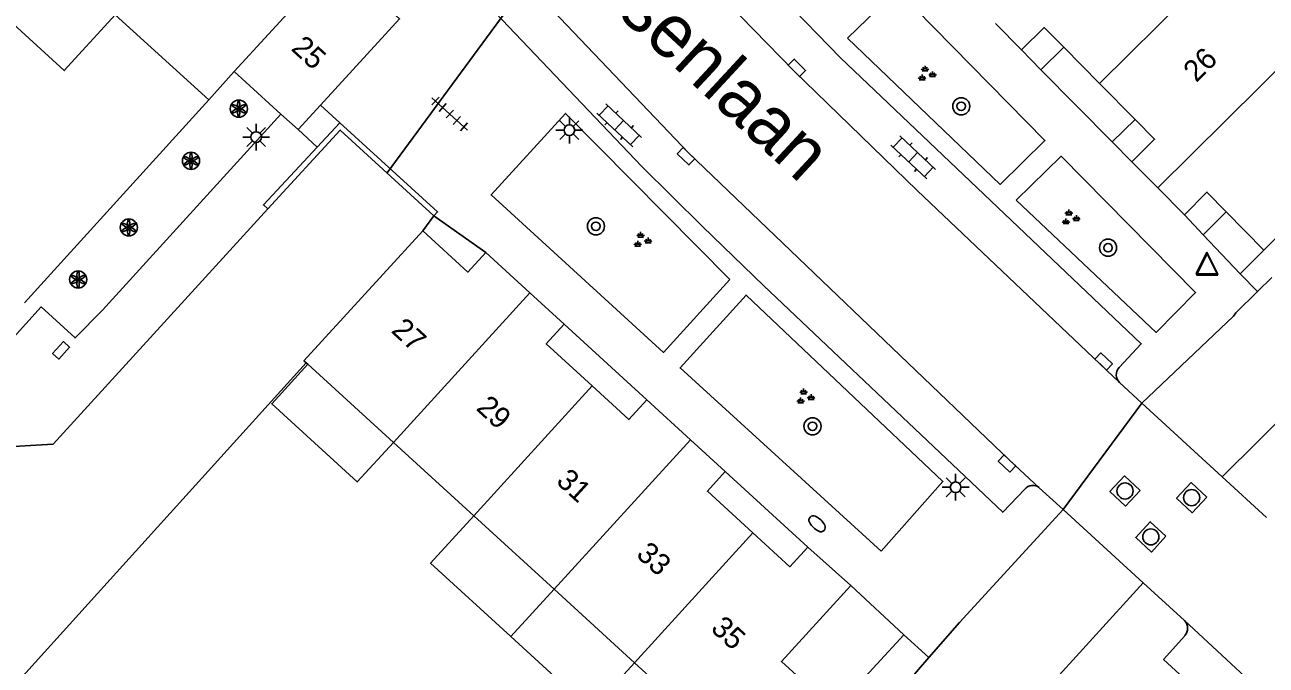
# Model space of a CAD drawing. Extents: x 128000 to 131008, y 398996 to 402500.
# Drawn here: x 129301.4 to 129359.4, y 399314.8 to 399344.7 of the extents above; entities that cross this region are included whole.
import ezdxf

# ---------------------------------------------------------------- set-up
doc = ezdxf.new("R2010")
doc.units = 0
for name, color, linetype in [('gg-afsc-erfafscheiding', 7, 'Continuous'), ('gg-anno-huisnummerreeks BGT', 7, 'Continuous'), ('gg-anno-openbare ruimte label', 7, 'Continuous'), ('gg-bbg-gedigitaliseerde bebouwing', 7, 'Continuous'), ('gg-bbg-hoofdgebouw', 7, 'Continuous'), ('gg-bbg-luifel en loopbrug', 7, 'Continuous'), ('gg-bbg-tussenscheiding', 7, 'Continuous'), ('gg-knt-trap', 7, 'Continuous'), ('gg-knt-verharding', 7, 'Continuous'), ('gg-knt-verharding nz', 7, 'Continuous'), ('gg-kntw-beschoeiing', 7, 'Continuous'), ('gg-kntw-kademuur', 7, 'Continuous'), ('gg-kwrk-duiker nz buis', 7, 'Continuous'), ('gt-grn-weggrens', 7, 'Continuous'), ('gt-symb-boom', 7, 'Continuous'), ('gt-symb-brandkraan', 7, 'Continuous'), ('gt-symb-groenvak', 7, 'Continuous'), ('gt-symb-klinker verharding', 7, 'Continuous'), ('gt-symb-kolk', 7, 'Continuous'), ('gt-symb-lichtmast', 7, 'Continuous'), ('gt-symb-rioolschacht', 7, 'Continuous'), ('gt-symb-solitaire heester', 7, 'Continuous'), ('gt-symb-tegel verharding', 7, 'Continuous'), ('gt-symb-waterafsluiter', 7, 'Continuous')]:
    doc.layers.add(name, color=color, linetype=linetype)

# ---------------------------------------------------------------- blocks, each defined once
blk = doc.blocks.new('gt0-SH')
at = {"layer": 'gt-symb-solitaire heester'}
blk.add_circle((0, 0), 0.4, dxfattribs=at)
for centre, start, end in [((-0.346, 0.2), 270, 30), ((-0.346, -0.2), 330, 90), ((0, 0.4), 210, 330), ((0.346, 0.2), 150, 270), ((0.346, -0.2), 90, 210), ((0, -0.4), 30, 150)]:
    blk.add_arc(centre, 0.4, start, end, dxfattribs=at)
blk = doc.blocks.new('gt0-LMAST')
at = {"layer": 'gt-symb-lichtmast'}
for p, q in [((-0.005, 0.246), (-0.005, 0.621)), ((-0.182, 0.173), (-0.447, 0.438)), ((0.172, 0.173), (0.437, 0.438)), ((-0.255, -0.004), (-0.63, -0.004)), ((-0.182, -0.181), (-0.447, -0.446)), ((-0.005, -0.254), (-0.005, -0.629)), ((0.437, -0.446), (0.172, -0.181)), ((0.245, -0.004), (0.62, -0.004))]:
    blk.add_line(p, q, dxfattribs=at)
blk.add_circle((-0.005, -0.004), 0.25, dxfattribs=at)
blk = doc.blocks.new('gt0-KOLK')
at = {"layer": 'gt-symb-kolk'}
blk.add_lwpolyline([(0, 0), (0.375, 0), (0.375, 0.4), (-0.375, 0.4), (-0.375, 0), (0, 0)], dxfattribs=at)
blk = doc.blocks.new('gt0-RS')
at = {"layer": 'gt-symb-rioolschacht'}
blk.add_lwpolyline([(-0.5, -0.5), (0.5, -0.5), (0.5, 0.5), (-0.5, 0.5)], close=True, dxfattribs=at)
blk.add_circle((0, 0), 0.375, dxfattribs=at)
blk = doc.blocks.new('gt0-WAFSL')
at = {"layer": 'gt-symb-waterafsluiter'}
for p, q in [((-0.5, -0.333), (0, 0.667)), ((0, 0.667), (0.5, -0.333)), ((0.5, -0.333), (-0.5, -0.333))]:
    blk.add_line(p, q, dxfattribs=at)
blk = doc.blocks.new('gt0-BOOM')
at = {"layer": 'gt-symb-boom'}
for radius in [0.4, 0.2]:
    blk.add_circle((0, 0), radius, dxfattribs=at)
blk = doc.blocks.new('gt0-GRVAK')
at = {"layer": 'gt-symb-groenvak'}
for p, q in [((-0.11, 0.189), (-0.228, 0.24)), ((-0.182, 0.153), (0.088, 0.153)), ((-0.091, 0.211), (-0.156, 0.322)), ((-0.047, 0.214), (-0.047, 0.393)), ((-0.004, 0.211), (0.061, 0.322)), ((0.015, 0.189), (0.133, 0.24)), ((0.262, -0.052), (0.197, 0.059)), ((0.305, -0.049), (0.305, 0.13)), ((0.349, -0.052), (0.414, 0.059)), ((-0.245, -0.228), (-0.363, -0.177)), ((-0.318, -0.264), (-0.047, -0.264)), ((-0.226, -0.206), (-0.291, -0.095)), ((-0.183, -0.203), (-0.183, -0.024)), ((-0.139, -0.206), (-0.074, -0.095)), ((-0.12, -0.228), (-0.002, -0.177)), ((0.243, -0.074), (0.125, -0.023)), ((0.17, -0.11), (0.441, -0.11)), ((0.368, -0.074), (0.486, -0.023))]:
    blk.add_line(p, q, dxfattribs=at)
blk = doc.blocks.new('gt0-KL1')
at = {"layer": 'gt-symb-klinker verharding'}
for p, q in [((-1.15, 0.3), (1.15, 0.3)), ((-1, -0.3), (-1, 0.3)), ((-0.5, 0.3), (-0.5, 0.45)), ((0, -0.3), (0, 0.3)), ((0.5, 0.3), (0.5, 0.45)), ((1, -0.3), (1, 0.3)), ((-1.15, -0.3), (1.15, -0.3)), ((-0.5, -0.45), (-0.5, -0.3)), ((0.5, -0.45), (0.5, -0.3))]:
    blk.add_line(p, q, dxfattribs=at)
blk = doc.blocks.new('gt0-TEG1')
at = {"layer": 'gt-symb-tegel verharding'}
for p, q in [((-1.125, 0), (1.125, 0)), ((-0.9, -0.25), (-0.9, 0.25)), ((-0.45, -0.25), (-0.45, 0.25)), ((0, -0.25), (0, 0.25)), ((0.45, -0.25), (0.45, 0.25)), ((0.9, -0.25), (0.9, 0.25))]:
    blk.add_line(p, q, dxfattribs=at)
blk = doc.blocks.new('gt0-BR')
at = {"layer": 'gt-symb-brandkraan'}
for centre, radius, start, end in [((-0.244, 0), 0.206, 107.56694, 252.43307), ((0.599, -2.664), 3, 106.89205, 107.56694), ((0, -0.691), 0.938, 73.10799, 106.89205), ((-0.599, -2.664), 3, 72.43309, 73.10799), ((0.244, 0), 0.206, 287.56695, 72.43309), ((0.599, 2.664), 3, 252.43307, 253.10797), ((0, 0.691), 0.938, 253.10797, 286.89206), ((-0.599, 2.664), 3, 286.89206, 287.56695)]:
    blk.add_arc(centre, radius, start, end, dxfattribs=at)

msp = doc.modelspace()

# ---------------------------------------------------------------- linework, layer by layer
at = {"layer": 'gg-afsc-erfafscheiding'}
msp.add_line((129301.401, 399331.719), (129310.01, 399341.21), dxfattribs=at)
at = {"layer": 'gg-bbg-gedigitaliseerde bebouwing'}
msp.add_line((129310.01, 399341.21), (129305.641, 399345.191), dxfattribs=at)
at = {"layer": 'gg-bbg-hoofdgebouw'}
for p, q in [((129346.783, 399344.772), (129348, 399343.54)), ((129349.984, 399343.665), (129351.65, 399341.98)), ((129311.2, 399342.54), (129310.01, 399341.21)), ((129313.389, 399340.549), (129311.2, 399342.54)), ((129351.65, 399341.98), (129353.316, 399340.295)), ((129314.19, 399339.82), (129315.231, 399340.956)), ((129359.33, 399334.18), (129365.89, 399340.7)), ((129313.389, 399340.549), (129314.19, 399339.82)), ((129353.16, 399338.32), (129354.373, 399337.093)), ((129354.373, 399337.093), (129355.62, 399335.83)), ((129357.579, 399335.971), (129359.33, 399334.18)), ((129322.96, 399334.08), (129325.025, 399332.195)), ((129325.025, 399332.195), (129326.63, 399330.73)), ((129314.57, 399328.92), (129314.643, 399328.853)), ((129314.643, 399328.853), (129318.643, 399325.202)), ((129330.49, 399327.19), (129332.528, 399325.329)), ((129318.643, 399325.202), (129322.402, 399321.771)), ((129332.528, 399325.329), (129334.16, 399323.84)), ((129322.402, 399321.771), (129326.161, 399318.34)), ((129338.02, 399320.31), (129340.02, 399318.52)), ((129326.161, 399318.34), (129329.92, 399314.909)), ((129329.92, 399314.909), (129335.89, 399309.46))]:
    msp.add_line(p, q, dxfattribs=at)
for points in [[(129315.231, 399340.956), (129318.93, 399344.99), (129315.949, 399347.71)], [(129348, 399343.54), (129349.07, 399344.59), (129349.984, 399343.665)], [(129353.316, 399340.295), (129354.23, 399339.37), (129353.16, 399338.32)], [(129355.62, 399335.83), (129356.67, 399336.9), (129357.579, 399335.971)], [(129314.57, 399328.92), (129314.46, 399329.02), (129320.02, 399335.09)], [(129320.02, 399335.09), (129322.12, 399333.16), (129322.96, 399334.08)], [(129326.63, 399330.73), (129325.79, 399329.81), (129327.937, 399327.841)], [(129327.937, 399327.841), (129329.65, 399326.27), (129330.49, 399327.19)], [(129334.16, 399323.84), (129333.32, 399322.92), (129335.444, 399320.978)], [(129335.444, 399320.978), (129337.18, 399319.39), (129338.02, 399320.31)], [(129335.89, 399309.46), (129339.03, 399312.92), (129336.78, 399314.97), (129340.02, 399318.52)]]:
    msp.add_lwpolyline(points, dxfattribs=at)
at = {"layer": 'gg-bbg-luifel en loopbrug'}
for p, q in [((129348, 399343.54), (129348.916, 399342.613)), ((129349.984, 399343.665), (129348.916, 399342.613)), ((129353.316, 399340.295), (129352.248, 399339.242)), ((129352.248, 399339.242), (129353.16, 399338.32)), ((129357.579, 399335.971), (129356.496, 399334.904)), ((129355.62, 399335.83), (129356.496, 399334.904)), ((129326.161, 399318.34), (129324.139, 399316.128))]:
    msp.add_line(p, q, dxfattribs=at)
for points in [[(129299.041, 399346.427), (129303.258, 399342.579), (129305.641, 399345.191)], [(129318.643, 399325.202), (129316.956, 399323.357), (129312.959, 399327.011), (129314.643, 399328.853)], [(129324.139, 399316.128), (129320.383, 399319.562), (129322.402, 399321.771)], [(129329.92, 399314.909), (129327.896, 399312.695), (129324.139, 399316.128)]]:
    msp.add_lwpolyline(points, dxfattribs=at)
at = {"layer": 'gg-bbg-tussenscheiding'}
for p, q in [((129351.65, 399341.98), (129358.234, 399348.493)), ((129311.2, 399342.54), (129315.949, 399347.71)), ((129354.373, 399337.093), (129362, 399344.66)), ((129318.643, 399325.202), (129325.025, 399332.195)), ((129322.402, 399321.771), (129327.937, 399327.841)), ((129326.161, 399318.34), (129332.528, 399325.329)), ((129329.92, 399314.909), (129335.444, 399320.978))]:
    msp.add_line(p, q, dxfattribs=at)
at = {"layer": 'gg-knt-trap'}
msp.add_line((129314.19, 399339.82), (129315.079, 399338.992), dxfattribs=at)
at = {"layer": 'gg-knt-verharding'}
for p, q in [((129348.916, 399342.613), (129352.248, 399339.242)), ((129316.14, 399340.13), (129315.231, 399340.956)), ((129313.389, 399340.549), (129305.05, 399331.38)), ((129356.496, 399334.904), (129358.22, 399333.08)), ((129358.22, 399333.08), (129359.33, 399334.18)), ((129353.637, 399327.035), (129352.581, 399328.006)), ((129357.384, 399323.589), (129353.637, 399327.035)), ((129359.451, 399321.687), (129357.384, 399323.589)), ((129349.948, 399322.07), (129348.837, 399323.087)), ((129353.697, 399318.638), (129349.948, 399322.07)), ((129355.623, 399316.875), (129353.697, 399318.638)), ((129342.51, 399316.21), (129340.02, 399318.52)), ((129335.34, 399308.47), (129342.51, 399316.21))]:
    msp.add_line(p, q, dxfattribs=at)
for points in [[(129317.807, 399351.183), (129330.259, 399338.098), (129333.096, 399335.293), (129335.962, 399332.512), (129347.125, 399321.936), (129348.161, 399323.018)], [(129334.148, 399348.728), (129339.549, 399343.172), (129353.603, 399329.809), (129352.567, 399328.701)], [(129339.872, 399344.1), (129342.192, 399346.347), (129349.101, 399339.312), (129347.013, 399337.258), (129339.872, 399344.1)], [(129334.378, 399332.817), (129331.276, 399329.406), (129323.207, 399336.77), (129326.688, 399340.577), (129334.378, 399332.817)], [(129347.762, 399336.53), (129349.863, 399338.571), (129356.139, 399332.215), (129354.306, 399330.345), (129347.762, 399336.53)], [(129341.446, 399320.122), (129344.335, 399323.378), (129335.132, 399332.088), (129332.044, 399328.682), (129341.446, 399320.122)], [(129297.309, 399328.74), (129298.587, 399327.56), (129302.186, 399331.531), (129303.766, 399330.082), (129305.05, 399331.38)], [(129387.191, 399285.223), (129354.648, 399315.052), (129355.645, 399316.171)]]:
    msp.add_lwpolyline(points, dxfattribs=at)
for centre, radius, start, end in [((129352.932, 399328.361), 0.499, 136.98567, 225.32234), ((129348.534, 399322.713), 0.482, 50.98101, 140.6751), ((129355.243, 399316.511), 0.526, 319.80737, 43.77245)]:
    msp.add_arc(centre, radius, start, end, dxfattribs=at)
at = {"layer": 'gg-knt-verharding nz'}
for points in [[(129348.837, 399323.087), (129347.463, 399324.363), (129332.46, 399338.717), (129317.567, 399354.345), (129312.887, 399359.456)], [(129332.386, 399347.673), (129337.36, 399342.564), (129343.131, 399336.975), (129352.581, 399328.006)], [(129388.549, 399286.666), (129360.633, 399312.243), (129355.623, 399316.875)]]:
    msp.add_lwpolyline(points, dxfattribs=at)
at = {"layer": 'gg-kntw-beschoeiing'}
for p, q in [((129302.74, 399325.12), (129312.77, 399336.12)), ((129320.54, 399335.79), (129320.02, 399335.09)), ((129304.814, 399318.142), (129314.57, 399328.92)), ((129297.05, 399324.78), (129302.74, 399325.12)), ((129280.4, 399291.17), (129304.814, 399318.142))]:
    msp.add_line(p, q, dxfattribs=at)
at = {"layer": 'gg-kntw-kademuur'}
msp.add_line((129316.14, 399340.13), (129315.079, 399338.992), dxfattribs=at)
for points in [[(129320.54, 399335.79), (129320.71, 399335.97), (129316.14, 399340.13)], [(129312.77, 399336.12), (129316.16, 399339.8), (129320.54, 399335.79)], [(129315.079, 399338.992), (129312.57, 399336.3), (129312.77, 399336.12)]]:
    msp.add_lwpolyline(points, dxfattribs=at)
at = {"layer": 'gg-kwrk-duiker nz buis'}
msp.add_lwpolyline([(129318.35, 399337.795), (129328.071, 399351.032), (129333.907, 399359.949)], dxfattribs=at)
at = {"layer": 'gt-grn-weggrens'}
for p, q in [((129322.96, 399334.08), (129320.54, 399335.79)), ((129358.22, 399333.08), (129359.031, 399332.257)), ((129359.031, 399332.257), (129359.707, 399332.914)), ((129330.49, 399327.19), (129326.63, 399330.73)), ((129357.384, 399323.589), (129362.597, 399328.773)), ((129349.948, 399322.07), (129353.637, 399327.035)), ((129338.02, 399320.31), (129334.16, 399323.84)), ((129353.697, 399318.638), (129347.408, 399311.756)), ((129343.681, 399315.145), (129342.51, 399316.21)), ((129341.68, 399312.85), (129343.681, 399315.145))]:
    msp.add_line(p, q, dxfattribs=at)
for points in [[(129353.637, 399327.035), (129357.917, 399331.109), (129358.019, 399331.259), (129359.031, 399332.257)], [(129343.681, 399315.145), (129345.107, 399316.782), (129349.948, 399322.07)]]:
    msp.add_lwpolyline(points, dxfattribs=at)

# ---------------------------------------------------------------- block references
at = {"layer": 'gt-symb-boom'}
for p in [(129345.189, 399340.909), (129328.112, 399335.3), (129352.051, 399334.301), (129338.233, 399325.955)]:
    msp.add_blockref('gt0-BOOM', p, dxfattribs=at)
at = {"layer": 'gt-symb-brandkraan', "rotation": 136.2154282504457}
msp.add_blockref('gt0-BR', (129338.45, 399321.402), dxfattribs=at)
at = {"layer": 'gt-symb-groenvak'}
for p in [(129343.542, 399342.412), (129350.264, 399335.689), (129330.246, 399334.643), (129337.865, 399327.323)]:
    msp.add_blockref('gt0-GRVAK', p, dxfattribs=at)
at = {"layer": 'gt-symb-klinker verharding'}
for p, rotation in [((129329.2, 399340.021), -43.37961800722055), ((129342.944, 399338.527), -43.37961800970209)]:
    msp.add_blockref('gt0-KL1', p, dxfattribs=dict(at, rotation=rotation))
at = {"layer": 'gt-symb-kolk'}
for p, rotation in [((129337.36, 399342.564), -45.729326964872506), ((129332.46, 399338.717), 136.29643000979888), ((129303.258, 399329.37), 47.595199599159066), ((129351.708, 399328.836), -43.50002865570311), ((129347.463, 399324.363), 137.10610927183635)]:
    msp.add_blockref('gt0-KOLK', p, dxfattribs=dict(at, rotation=rotation))
at = {"layer": 'gt-symb-lichtmast'}
for p in [(129312.235, 399339.475), (129326.875, 399339.796), (129344.931, 399323.11)]:
    msp.add_blockref('gt0-LMAST', p, dxfattribs=at)
at = {"layer": 'gt-symb-rioolschacht', "rotation": 137.39100385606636}
for p in [(129352.844, 399322.932), (129355.959, 399322.621), (129354.051, 399320.786)]:
    msp.add_blockref('gt0-RS', p, dxfattribs=at)
at = {"layer": 'gt-symb-solitaire heester'}
for p in [(129311.417, 399340.796), (129309.184, 399338.36), (129306.275, 399335.248), (129303.907, 399332.813)]:
    msp.add_blockref('gt0-SH', p, dxfattribs=at)
at = {"layer": 'gt-symb-tegel verharding', "rotation": -42.36616983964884}
msp.add_blockref('gt0-TEG1', (129321.278, 399340.551), dxfattribs=at)
at = {"layer": 'gt-symb-waterafsluiter'}
for p in [(129356.665, 399333.419), (129356.689, 399333.358)]:
    msp.add_blockref('gt0-WAFSL', p, dxfattribs=at)

# ---------------------------------------------------------------- texts
at = {"layer": 'gg-anno-huisnummerreeks BGT'}
for s, rotation, p in [('25', 317.6, (129313.818, 399343.563)), ('26', 44.7, (129356.173, 399341.99)), ('27', 317.4, (129318.499, 399330.377)), ('29', 317.5, (129322.466, 399326.753)), ('31', 317.6, (129326.204, 399323.328)), ('33', 317.6, (129329.946, 399319.907)), ('35', 317.6, (129333.431, 399316.443))]:
    msp.add_text(s, height=1, rotation=rotation, dxfattribs=at).set_placement(p)
at = {"layer": 'gg-anno-openbare ruimte label'}
msp.add_text('Buurmalsenlaan', height=2.5, rotation=317.2, dxfattribs=at).set_placement((129319.926, 399353.689))

doc.saveas('drawing.dxf')
